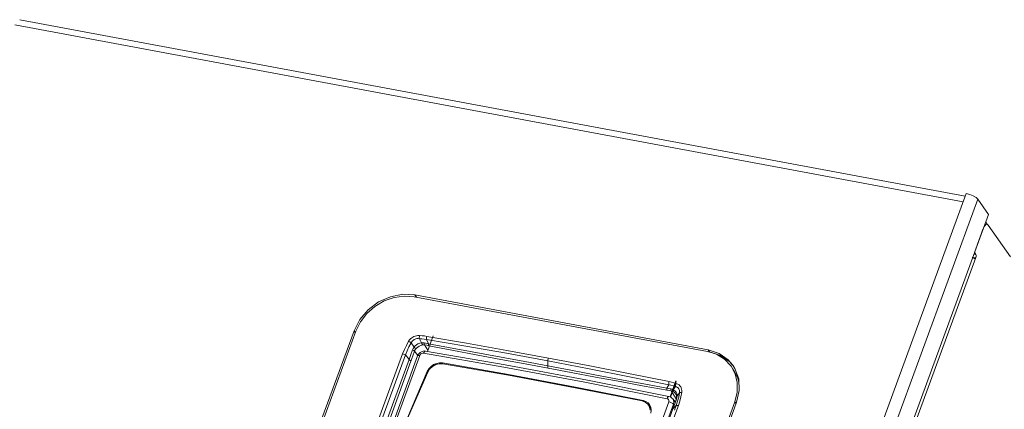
# Model space of a CAD drawing. Header units: millimetres. Extents: x -473 to 23648, y -382 to 1866.
# Tile 520 of 607: x 15767 to 16014, y 1460 to 1557. Entities that reach past the tile are written whole.
import ezdxf

# ---------------------------------------------------------------- set-up
doc = ezdxf.new("R2010")
doc.units = ezdxf.units.MM
doc.header["$LTSCALE"] = 80
doc.layers.get('0').update_dxf_attribs({"linetype": 'CONTINUOUS'})

msp = doc.modelspace()

# ---------------------------------------------------------------- linework, layer by layer
at = {"color": 0, "linetype": 'Continuous', "lineweight": 0}
for p, q in [((15767.438, 1557.132), (16004, 1512.956)), ((16003.478, 1511.53), (15766.257, 1555.829)), ((15839.376, 1063.638), (16004.254, 1513.647)), ((16005.132, 1513.414), (16004.254, 1513.647)), ((16005.989, 1513.055), (16005.132, 1513.414)), ((15842.264, 1062.181), (16007.141, 1512.191)), ((16007.141, 1512.191), (16009.797, 1508.407)), ((16009.797, 1508.407), (15844.92, 1058.398)), ((16008.798, 1505.486), (16008.504, 1504.878)), ((16008.94, 1506.067), (16009.489, 1505.964)), ((16009.526, 1505.99), (16009.122, 1506.566)), ((16009.768, 1505.763), (16009.489, 1505.964)), ((16009.768, 1505.763), (16015.352, 1497.789)), ((16006.306, 1498.878), (16008.504, 1504.878)), ((16006.637, 1497.601), (16005.889, 1497.74)), ((16006.645, 1498.394), (16006.161, 1498.484)), ((16006.306, 1498.878), (16006.645, 1498.394)), ((16006.637, 1497.601), (15849.13, 1067.709)), ((16006.038, 1497.472), (16005.774, 1497.605)), ((15866.686, 1487.734), (15866.316, 1488.262)), ((15866.316, 1488.262), (15939.665, 1474.565)), ((15939.503, 1474.124), (15866.154, 1487.821)), ((15852.52, 1482.104), (15851.093, 1479.321)), ((15815.046, 1380.935), (15851.093, 1479.321)), ((15851.541, 1479.237), (15815.494, 1380.852)), ((15851.407, 1478.873), (15851.093, 1479.321)), ((15869.462, 1474.147), (15870.902, 1478.077)), ((15866.103, 1475.182), (15865.414, 1476.295)), ((15868.002, 1476.277), (15867.427, 1477.326)), ((15868.662, 1476.277), (15869.689, 1476.072)), ((15868.746, 1475.767), (15869.575, 1474.455)), ((15869.689, 1476.072), (15869.184, 1477.12)), ((15879.208, 1476.2), (15869.311, 1477.909)), ((15867.562, 1473.131), (15833.293, 1379.599)), ((15864.842, 1472.076), (15863.937, 1473.267)), ((15866.203, 1474.235), (15867.037, 1473.142)), ((15867.218, 1473.479), (15866.975, 1473.027)), ((15868.617, 1474.249), (15868.091, 1474.138)), ((15888.545, 1470.204), (15868.477, 1473.69)), ((15868.993, 1474.229), (15868.617, 1474.249)), ((15888.917, 1470.768), (15868.993, 1474.229)), ((15940.035, 1474.037), (15939.665, 1474.565)), ((15942.421, 1473.649), (15939.665, 1474.565)), ((15866.975, 1473.027), (15832.707, 1379.496)), ((15851.392, 1435.365), (15864.842, 1472.076)), ((15851.887, 1435.008), (15865.337, 1471.719)), ((15889.761, 1468.347), (15873.183, 1471.253)), ((15873.312, 1471.07), (15873.183, 1471.253)), ((15899.546, 1470.505), (15899.578, 1471.755)), ((15945.807, 1470.674), (15945.084, 1471.515)), ((15946.387, 1469.858), (15945.855, 1470.715)), ((15860.236, 1447.777), (15869.418, 1469.127)), ((15869.538, 1468.957), (15869.418, 1469.127)), ((15945.817, 1469.9), (15946.063, 1469.55)), ((15947.327, 1467.242), (15946.387, 1469.858)), ((15929.317, 1464.937), (15929.803, 1465.8)), ((15930.139, 1462.759), (15931.599, 1466.743)), ((15930.251, 1462.718), (15931.678, 1466.613)), ((15931.69, 1466.136), (15931.127, 1466.303)), ((15929.317, 1464.937), (15930.324, 1464.761)), ((15930.466, 1464.242), (15931.688, 1462.308)), ((15930.962, 1464.52), (15931.477, 1465.366)), ((15931.621, 1463.415), (15931.624, 1463.41)), ((15931.882, 1462.899), (15932.499, 1463.768)), ((15931.9, 1463.263), (15931.882, 1462.899)), ((15895.567, 1367.97), (15929.836, 1461.502)), ((15896.718, 1367.384), (15930.986, 1460.915)), ((15910.31, 1363.146), (15946.357, 1461.531)), ((15946.805, 1461.447), (15910.758, 1363.062)), ((15923.382, 1461.879), (15923.598, 1461.571)), ((15924.641, 1461.255), (15924.993, 1460.857)), ((15924.993, 1460.857), (15925.077, 1460.727)), ((15930.241, 1462.734), (15929.856, 1462.863)), ((15930.626, 1462.475), (15930.241, 1462.734)), ((15930.812, 1462.275), (15930.626, 1462.475)), ((15931.424, 1461.487), (15930.811, 1462.275)), ((15931.151, 1460.695), (15930.986, 1460.915)), ((15931.473, 1461.628), (15931.054, 1460.415)), ((15931.64, 1462.133), (15931.473, 1461.628)), ((15931.737, 1462.485), (15931.64, 1462.133)), ((15931.692, 1460.614), (15932.045, 1461.666)), ((15931.822, 1462.558), (15931.725, 1462.201)), ((15931.778, 1462.696), (15931.737, 1462.485)), ((15931.779, 1462.984), (15931.778, 1462.697)), ((15931.778, 1462.697), (15931.778, 1462.696)), ((15931.882, 1462.899), (15931.822, 1462.558)), ((15946.357, 1461.531), (15946.671, 1461.084)), ((15930.881, 1459.744), (15921.287, 1433.559)), ((15922.349, 1433.672), (15932.221, 1460.619)), ((15925.027, 1460.217), (15924.759, 1460.715)), ((15925.208, 1460.077), (15924.76, 1460.715)), ((15925.195, 1459.4), (15925.027, 1460.217)), ((15925.077, 1460.727), (15925.346, 1460.096)), ((15925.208, 1460.077), (15925.389, 1459.74)), ((15931.054, 1460.415), (15930.78, 1459.654)), ((15930.881, 1459.744), (15931.692, 1460.614)), ((15931.274, 1459.472), (15931.692, 1460.614))]:
    msp.add_line(p, q, dxfattribs=at)
for points in [[(16007.141, 1512.191), (16006.694, 1512.625), (16005.989, 1513.055)], [(16009.489, 1505.964), (16009.142, 1505.868), (16008.798, 1505.486)], [(16006.645, 1498.394), (16006.712, 1498.191), (16006.709, 1497.901), (16006.637, 1497.601)], [(16006.34, 1497.381), (16006.249, 1497.397), (16006.038, 1497.472)], [(16006.637, 1497.601), (16006.543, 1497.448), (16006.415, 1497.383), (16006.34, 1497.381)], [(15851.541, 1479.237), (15852.673, 1481.543), (15854.287, 1483.633), (15856.301, 1485.402), (15858.615, 1486.761), (15861.113, 1487.642), (15863.668, 1488.002), (15866.154, 1487.821)], [(15866.316, 1488.262), (15863.284, 1488.427), (15860.184, 1487.829), (15857.226, 1486.508), (15854.612, 1484.556), (15852.52, 1482.104)], [(15867.488, 1478.125), (15867.078, 1478.121), (15866.702, 1478.064), (15866.365, 1477.968), (15866.064, 1477.846), (15865.786, 1477.696), (15865.516, 1477.513), (15865.247, 1477.283), (15864.983, 1476.996), (15864.75, 1476.661)], [(15867.427, 1477.326), (15867.42, 1477.593), (15867.44, 1477.866), (15867.488, 1478.125)], [(15869.311, 1477.909), (15868.699, 1478.003), (15868.093, 1478.074), (15867.488, 1478.125)], [(15864.75, 1476.661), (15864.177, 1475.628), (15863.675, 1474.576), (15863.241, 1473.501)], [(15865.414, 1476.295), (15864.834, 1475.317), (15864.343, 1474.309), (15863.937, 1473.267)], [(15865.414, 1476.295), (15865.197, 1476.435), (15864.97, 1476.559), (15864.75, 1476.661)], [(15867.427, 1477.326), (15867.122, 1477.361), (15866.836, 1477.343), (15866.579, 1477.287), (15866.35, 1477.204), (15866.142, 1477.097), (15865.942, 1476.959), (15865.745, 1476.782), (15865.561, 1476.557), (15865.414, 1476.295)], [(15866.103, 1475.182), (15866.37, 1475.498), (15866.687, 1475.77), (15867.064, 1476.003), (15867.519, 1476.187), (15868.002, 1476.277)], [(15866.457, 1474.691), (15866.746, 1474.976), (15867.057, 1475.222), (15867.415, 1475.443), (15867.838, 1475.636), (15868.295, 1475.771)], [(15869.184, 1477.12), (15868.593, 1477.216), (15868.01, 1477.284), (15867.427, 1477.326)], [(15868.002, 1476.277), (15868.335, 1476.31), (15868.662, 1476.277)], [(15868.002, 1476.277), (15868.083, 1476.073), (15868.183, 1475.901), (15868.295, 1475.771)], [(15868.295, 1475.771), (15868.519, 1475.794), (15868.746, 1475.767)], [(15868.662, 1476.277), (15868.667, 1476.072), (15868.696, 1475.899), (15868.746, 1475.767)], [(15868.746, 1475.767), (15869.26, 1475.662), (15869.796, 1475.557)], [(15869.184, 1477.12), (15869.196, 1477.384), (15869.239, 1477.653), (15869.311, 1477.909)], [(15899.578, 1471.755), (15889.201, 1473.66), (15879.076, 1475.449), (15869.184, 1477.12)], [(15869.689, 1476.072), (15893.781, 1471.581), (15899.546, 1470.505)], [(15869.689, 1476.072), (15869.701, 1475.866), (15869.738, 1475.691), (15869.796, 1475.557)], [(15899.716, 1472.478), (15889.336, 1474.389), (15879.208, 1476.2)], [(15863.241, 1473.501), (15856.313, 1454.593), (15849.272, 1435.381)], [(15863.937, 1473.267), (15857.009, 1454.359), (15849.968, 1435.146)], [(15863.937, 1473.267), (15863.71, 1473.366), (15863.473, 1473.445), (15863.241, 1473.501)], [(15864.842, 1472.076), (15865.292, 1473.348), (15865.707, 1474.53)], [(15865.337, 1471.719), (15865.798, 1473.015), (15866.203, 1474.235)], [(15865.707, 1474.53), (15865.869, 1474.875), (15866.103, 1475.182)], [(15865.707, 1474.53), (15865.914, 1474.432), (15866.083, 1474.331), (15866.203, 1474.234)], [(15866.103, 1475.182), (15866.257, 1475.012), (15866.378, 1474.845), (15866.457, 1474.691)], [(15866.203, 1474.235), (15866.305, 1474.48), (15866.457, 1474.691)], [(15867.562, 1473.131), (15867.265, 1473.153), (15867.058, 1473.11), (15866.975, 1473.027)], [(15868.091, 1474.138), (15867.607, 1473.873), (15867.218, 1473.479)], [(15868.477, 1473.69), (15868.258, 1473.692), (15868.036, 1473.628), (15867.834, 1473.504), (15867.67, 1473.333), (15867.562, 1473.131)], [(15868.477, 1473.69), (15868.625, 1473.989), (15868.803, 1474.179), (15868.993, 1474.229)], [(15869.796, 1475.557), (15875.579, 1474.453), (15881.655, 1473.302), (15887.825, 1472.139), (15893.893, 1471), (15899.658, 1469.921)], [(15939.503, 1474.124), (15941.794, 1473.412), (15943.776, 1472.206), (15945.444, 1470.431)], [(15945.084, 1471.515), (15942.791, 1473.121), (15940.035, 1474.037)], [(15945.855, 1470.715), (15944.714, 1472.043), (15942.421, 1473.649)], [(15864.842, 1472.076), (15865.051, 1471.961), (15865.22, 1471.839), (15865.338, 1471.719)], [(15869.418, 1469.127), (15869.811, 1469.789), (15870.347, 1470.367), (15870.993, 1470.827), (15871.711, 1471.139), (15872.457, 1471.284), (15873.183, 1471.253)], [(15873.282, 1471.049), (15872.407, 1471.065), (15871.515, 1470.829), (15870.694, 1470.365), (15870.004, 1469.707), (15869.516, 1468.922)], [(15923.149, 1461.737), (15906.378, 1465.056), (15889.75, 1468.161), (15873.282, 1471.049)], [(15929.856, 1462.863), (15909.511, 1466.922), (15888.917, 1470.768)], [(15899.578, 1471.755), (15899.599, 1471.999), (15899.645, 1472.245), (15899.716, 1472.478)], [(15929.803, 1465.8), (15920.006, 1467.806), (15909.937, 1469.787), (15899.578, 1471.755)], [(15929.952, 1466.585), (15920.151, 1468.554), (15910.078, 1470.516), (15899.716, 1472.478)], [(15869.516, 1468.922), (15864.098, 1456.574), (15858.958, 1444.161), (15854.1, 1431.693)], [(15929.389, 1462.315), (15908.856, 1466.411), (15888.545, 1470.204)], [(15923.382, 1461.879), (15906.498, 1465.222), (15889.761, 1468.347)], [(15899.546, 1470.505), (15905.308, 1469.429), (15911.366, 1468.296), (15917.519, 1467.145), (15923.57, 1466.013), (15929.317, 1464.937)], [(15899.546, 1470.505), (15899.555, 1470.271), (15899.593, 1470.072), (15899.658, 1469.921)], [(15899.658, 1469.921), (15905.421, 1468.847), (15911.481, 1467.721), (15917.635, 1466.583), (15923.688, 1465.469), (15929.437, 1464.419)], [(15945.444, 1470.431), (15946.434, 1468.57), (15946.978, 1466.324), (15946.952, 1463.937), (15946.357, 1461.531)], [(15946.062, 1469.551), (15947.052, 1467.69), (15947.37, 1466.374)], [(15929.803, 1465.8), (15929.821, 1466.062), (15929.872, 1466.331), (15929.952, 1466.585)], [(15931.477, 1465.366), (15930.935, 1465.533), (15930.379, 1465.678), (15929.803, 1465.8)], [(15931.127, 1466.303), (15930.55, 1466.452), (15929.952, 1466.585)], [(15931.477, 1465.366), (15931.514, 1465.624), (15931.586, 1465.887), (15931.69, 1466.136)], [(15933.073, 1463.902), (15933.098, 1464.333), (15933.049, 1464.703), (15932.95, 1465.016), (15932.812, 1465.286), (15932.631, 1465.531), (15932.394, 1465.759), (15932.085, 1465.968), (15931.69, 1466.136)], [(15946.805, 1461.447), (15947.47, 1464.373), (15947.327, 1467.242)], [(15929.317, 1464.937), (15929.333, 1464.73), (15929.374, 1464.554), (15929.437, 1464.419)], [(15929.437, 1464.419), (15929.964, 1464.326), (15930.466, 1464.242)], [(15930.324, 1464.761), (15930.347, 1464.554), (15930.396, 1464.377), (15930.466, 1464.241)], [(15930.324, 1464.761), (15930.647, 1464.673), (15930.962, 1464.52)], [(15930.466, 1464.242), (15930.691, 1464.183), (15930.912, 1464.077)], [(15930.962, 1464.52), (15930.915, 1464.34), (15930.898, 1464.189), (15930.912, 1464.077)], [(15930.912, 1464.077), (15931.31, 1463.788), (15931.59, 1463.464), (15931.621, 1463.415)], [(15930.962, 1464.52), (15931.361, 1464.269), (15931.655, 1463.947), (15931.826, 1463.61), (15931.9, 1463.263)], [(15932.499, 1463.768), (15932.533, 1464.094), (15932.504, 1464.378), (15932.433, 1464.615), (15932.33, 1464.814), (15932.192, 1464.99), (15932.01, 1465.149), (15931.772, 1465.281), (15931.477, 1465.366)], [(15931.621, 1463.415), (15931.653, 1463.359), (15931.779, 1462.984)], [(15932.045, 1461.666), (15932.313, 1462.715), (15932.499, 1463.768)], [(15932.221, 1460.619), (15932.581, 1461.709), (15932.863, 1462.801), (15933.073, 1463.902)], [(15932.499, 1463.768), (15932.645, 1463.839), (15932.841, 1463.885), (15933.073, 1463.902)], [(15924.759, 1460.715), (15924.604, 1460.914), (15923.956, 1461.439), (15923.149, 1461.737)], [(15923.382, 1461.879), (15924.064, 1461.647), (15924.641, 1461.255)], [(15929.389, 1462.315), (15929.53, 1462.616), (15929.689, 1462.809), (15929.856, 1462.863)], [(15929.848, 1461.923), (15929.749, 1462.103), (15929.591, 1462.238), (15929.389, 1462.315)], [(15929.836, 1461.502), (15929.878, 1461.716), (15929.848, 1461.923)], [(15929.836, 1461.502), (15930.186, 1461.403), (15930.524, 1461.258), (15930.804, 1461.088), (15930.986, 1460.915)], [(15930.986, 1460.915), (15931.084, 1461.41), (15931.018, 1461.887), (15930.812, 1462.274)], [(15931.725, 1462.201), (15931.334, 1461.014), (15930.881, 1459.744)], [(15931.725, 1462.201), (15931.652, 1462.156), (15931.64, 1462.133)], [(15931.882, 1462.898), (15931.799, 1462.772), (15931.778, 1462.697)], [(15925.346, 1460.096), (15925.429, 1459.402), (15925.324, 1458.687)], [(15930.881, 1459.744), (15930.796, 1459.683), (15930.78, 1459.654)], [(15931.692, 1460.614), (15931.828, 1460.645), (15932.008, 1460.647), (15932.221, 1460.619)]]:
    msp.add_lwpolyline(points, dxfattribs=at)

doc.saveas('drawing.dxf')
